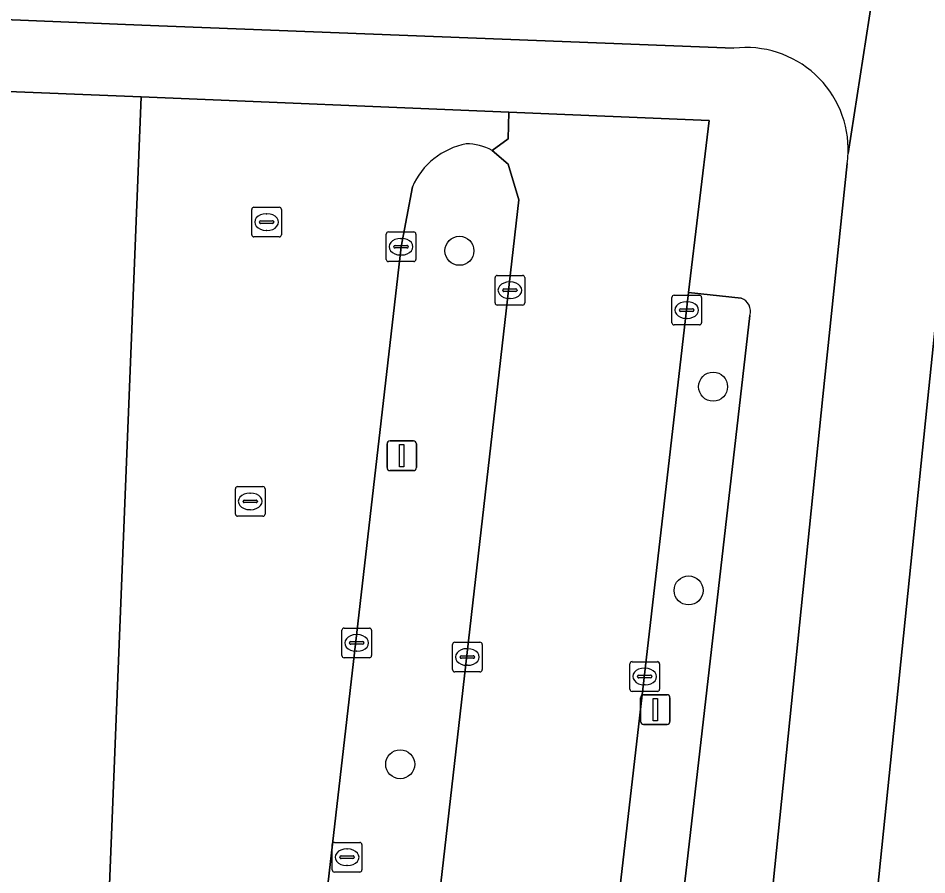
# Model space of a CAD drawing. Extents: x 160888 to 161385, y 386490 to 386908.
# Drawn here: x 161310.53 to 161341.14, y 386555.85 to 386584.72 of the extents above; entities that cross this region are included whole.
import ezdxf

# ---------------------------------------------------------------- set-up
doc = ezdxf.new("R2010")
doc.units = 0
for name, color, linetype in [('IMGEO_Berm_groen', 7, 'Continuous'), ('IMGEO_Boom', 7, 'Continuous'), ('IMGEO_Fietspad_gesloten', 7, 'Continuous'), ('IMGEO_Groenvoorziening', 7, 'Continuous'), ('IMGEO_Haag', 7, 'Continuous'), ('IMGEO_Kolk', 7, 'Continuous'), ('IMGEO_Lichtmast', 7, 'Continuous'), ('IMGEO_Pand', 7, 'Continuous'), ('IMGEO_Rijbaan_lokaal_open', 7, 'Continuous'), ('IMGEO_Rioolput', 7, 'Continuous'), ('IMGEO_Voetpad_open', 7, 'Continuous')]:
    doc.layers.add(name, color=color, linetype=linetype)

msp = doc.modelspace()

# ---------------------------------------------------------------- linework, layer by layer
at = {"layer": 'IMGEO_Berm_groen'}
msp.add_lwpolyline([(161344.884, 386581.428), (161350.408, 386635.904), (161350.537, 386637.31), (161347.861, 386637.589), (161342.161, 386581.483), (161341.141, 386571.584), (161339.032, 386551.069), (161338.136, 386542.124), (161337.443, 386534.03), (161336.548, 386526.649), (161336.452, 386525.646)], dxfattribs=at)
at = {"layer": 'IMGEO_Boom'}
for centre in [(161325.392, 386576.881), (161333.937, 386572.302), (161333.112, 386565.436), (161323.397, 386559.578)]:
    msp.add_circle(centre, 0.489, dxfattribs=at)
at = {"layer": 'IMGEO_Fietspad_gesloten'}
for points in [[(161338.136, 386542.124), (161339.032, 386551.069), (161341.141, 386571.584), (161342.161, 386581.483), (161347.861, 386637.589), (161347.94, 386638.364), (161351.757, 386675.763), (161352.649, 386684.258), (161352.944, 386686.937), (161353.547, 386692.676), (161354.45, 386701.7), (161354.589, 386703.318), (161354.964, 386706.98), (161351.913, 386707.118), (161351.576, 386703.719), (161351.137, 386699.288), (161350.75, 386695.389), (161348.773, 386676.071), (161344.586, 386635.023), (161340.003, 386589.938), (161338.485, 386580.159)], [(161338.485, 386580.159), (161340.003, 386589.938)], [(161314.685, 386587.006), (161314.693, 386587.03), (161314.741, 386587.177), (161287.009, 386588.236), (161268.963, 386588.871), (161268.851, 386586.379), (161314.691, 386584.489), (161334.635, 386583.706)], [(161338.455, 386579.817), (161337.633, 386571.974), (161334.067, 386536.965)]]:
    msp.add_lwpolyline(points, dxfattribs=at)
for centre, radius, start, end in [((161335.047, 386580.291), 3.44, 357.805, 96.8864), ((161334.868, 386580.304), 3.62, 352.269, 357.7048)]:
    msp.add_arc(centre, radius, start, end, dxfattribs=at)
at = {"layer": 'IMGEO_Groenvoorziening'}
for points in [[(161321.433, 386526.535), (161321.562, 386527.568), (161321.654, 386528.306), (161327.396, 386578.603), (161327.031, 386579.8), (161326.49, 386580.26)], [(161323.806, 386579.034), (161323.426, 386577.019), (161317.796, 386527.965), (161317.353, 386523.931), (161312.357, 386524.496), (161312.167, 386519.777), (161312.496, 386519.763), (161312.482, 386519.44), (161316.515, 386519.279)], [(161334.885, 386575.286), (161333.106, 386575.479), (161328.768, 386537.719), (161330.911, 386537.509), (161335.179, 386574.696)]]:
    msp.add_lwpolyline(points, dxfattribs=at)
for centre, radius, start, end in [((161326.086, 386578.044), 2.485, 100.7812, 156.5384), ((161325.624, 386578.715), 1.771, 60.7381, 90.1061), ((161334.708, 386574.829), 0.49, 344.2041, 68.7705)]:
    msp.add_arc(centre, radius, start, end, dxfattribs=at)
at = {"layer": 'IMGEO_Haag'}
for points in [[(161321.433, 386526.535), (161321.562, 386527.568), (161321.654, 386528.306), (161327.396, 386578.603), (161327.031, 386579.8), (161326.49, 386580.26)], [(161323.806, 386579.034), (161323.426, 386577.019), (161317.796, 386527.965), (161317.353, 386523.931), (161312.357, 386524.496), (161312.167, 386519.777), (161312.496, 386519.763), (161312.482, 386519.44), (161316.515, 386519.279)], [(161334.885, 386575.286), (161333.106, 386575.479), (161328.768, 386537.719), (161330.911, 386537.509), (161335.179, 386574.696)]]:
    msp.add_lwpolyline(points, dxfattribs=at)
for centre, radius, start, end in [((161326.086, 386578.044), 2.485, 100.7812, 156.5384), ((161325.624, 386578.715), 1.771, 60.7381, 90.1061), ((161334.708, 386574.829), 0.49, 344.2041, 68.7705)]:
    msp.add_arc(centre, radius, start, end, dxfattribs=at)
at = {"layer": 'IMGEO_Kolk'}
for p, q in [((161318.397, 386577.421), (161318.397, 386578.273)), ((161318.472, 386578.347), (161319.324, 386578.347)), ((161319.398, 386578.273), (161319.398, 386577.421)), ((161318.885, 386578.127), (161318.91, 386578.127)), ((161318.656, 386577.841), (161318.656, 386577.853)), ((161319.094, 386577.804), (161318.696, 386577.804)), ((161318.699, 386577.89), (161319.097, 386577.89)), ((161319.14, 386577.853), (161319.14, 386577.841)), ((161319.324, 386577.347), (161318.472, 386577.347)), ((161318.908, 386577.567), (161318.883, 386577.567)), ((161322.925, 386576.593), (161322.925, 386577.445)), ((161323, 386577.519), (161323.852, 386577.519)), ((161323.413, 386577.299), (161323.438, 386577.299)), ((161323.926, 386577.445), (161323.926, 386576.593)), ((161323.184, 386577.013), (161323.184, 386577.025)), ((161323.622, 386576.976), (161323.224, 386576.976)), ((161323.227, 386577.062), (161323.625, 386577.062)), ((161323.668, 386577.025), (161323.668, 386577.013)), ((161323.436, 386576.739), (161323.411, 386576.739)), ((161323.852, 386576.519), (161323, 386576.519)), ((161326.591, 386575.126), (161326.591, 386575.978)), ((161326.666, 386576.052), (161327.518, 386576.052)), ((161327.079, 386575.832), (161327.104, 386575.832)), ((161327.592, 386575.978), (161327.592, 386575.126)), ((161326.85, 386575.546), (161326.85, 386575.558)), ((161327.288, 386575.509), (161326.89, 386575.509)), ((161326.893, 386575.595), (161327.291, 386575.595)), ((161327.334, 386575.558), (161327.334, 386575.546)), ((161327.102, 386575.272), (161327.077, 386575.272)), ((161332.548, 386574.457), (161332.548, 386575.309)), ((161332.623, 386575.383), (161333.475, 386575.383)), ((161333.036, 386575.163), (161333.061, 386575.163)), ((161333.549, 386575.309), (161333.549, 386574.457)), ((161327.518, 386575.052), (161326.666, 386575.052)), ((161332.807, 386574.877), (161332.807, 386574.889)), ((161333.245, 386574.84), (161332.847, 386574.84)), ((161332.85, 386574.926), (161333.248, 386574.926)), ((161333.291, 386574.889), (161333.291, 386574.877)), ((161333.059, 386574.603), (161333.034, 386574.603)), ((161333.475, 386574.383), (161332.623, 386574.383)), ((161317.844, 386568.011), (161317.844, 386568.863)), ((161317.919, 386568.937), (161318.771, 386568.937)), ((161318.332, 386568.717), (161318.357, 386568.717)), ((161318.845, 386568.863), (161318.845, 386568.011)), ((161318.103, 386568.431), (161318.103, 386568.443)), ((161318.146, 386568.48), (161318.544, 386568.48)), ((161318.587, 386568.443), (161318.587, 386568.431)), ((161318.541, 386568.394), (161318.143, 386568.394)), ((161318.355, 386568.157), (161318.33, 386568.157)), ((161318.771, 386567.937), (161317.919, 386567.937)), ((161321.506, 386564.167), (161322.358, 386564.167)), ((161321.431, 386563.241), (161321.431, 386564.093)), ((161321.919, 386563.947), (161321.944, 386563.947)), ((161322.432, 386564.093), (161322.432, 386563.241)), ((161321.69, 386563.661), (161321.69, 386563.673)), ((161322.128, 386563.624), (161321.73, 386563.624)), ((161321.733, 386563.71), (161322.131, 386563.71)), ((161322.174, 386563.673), (161322.174, 386563.661)), ((161325.158, 386562.766), (161325.158, 386563.618)), ((161325.233, 386563.692), (161326.085, 386563.692)), ((161326.159, 386563.618), (161326.159, 386562.766)), ((161321.942, 386563.387), (161321.917, 386563.387)), ((161325.46, 386563.235), (161325.858, 386563.235)), ((161325.646, 386563.472), (161325.671, 386563.472)), ((161322.358, 386563.167), (161321.506, 386563.167)), ((161325.417, 386563.186), (161325.417, 386563.198)), ((161325.855, 386563.149), (161325.457, 386563.149)), ((161325.669, 386562.912), (161325.644, 386562.912)), ((161325.901, 386563.198), (161325.901, 386563.186)), ((161331.134, 386562.109), (161331.134, 386562.961)), ((161331.209, 386563.035), (161332.061, 386563.035)), ((161332.135, 386562.961), (161332.135, 386562.109)), ((161326.085, 386562.692), (161325.233, 386562.692)), ((161331.622, 386562.815), (161331.647, 386562.815)), ((161331.393, 386562.529), (161331.393, 386562.541)), ((161331.831, 386562.492), (161331.433, 386562.492)), ((161331.436, 386562.578), (161331.834, 386562.578)), ((161331.877, 386562.541), (161331.877, 386562.529)), ((161332.061, 386562.035), (161331.209, 386562.035)), ((161331.645, 386562.255), (161331.62, 386562.255))]:
    msp.add_line(p, q, dxfattribs=at)
for points in [[(161318.397, 386577.421), (161318.397, 386578.273)], [(161318.472, 386578.347), (161319.324, 386578.347)], [(161319.398, 386578.273), (161319.398, 386577.421)], [(161319.324, 386577.347), (161318.472, 386577.347)], [(161322.925, 386576.593), (161322.925, 386577.445)], [(161323, 386577.519), (161323.852, 386577.519)], [(161323.926, 386577.445), (161323.926, 386576.593)], [(161323.852, 386576.519), (161323, 386576.519)], [(161326.591, 386575.126), (161326.591, 386575.978)], [(161326.666, 386576.052), (161327.518, 386576.052)], [(161327.592, 386575.978), (161327.592, 386575.126)], [(161332.548, 386574.457), (161332.548, 386575.309)], [(161332.623, 386575.383), (161333.475, 386575.383)], [(161333.549, 386575.309), (161333.549, 386574.457)], [(161327.518, 386575.052), (161326.666, 386575.052)], [(161333.475, 386574.383), (161332.623, 386574.383)], [(161317.844, 386568.011), (161317.844, 386568.863)], [(161317.919, 386568.937), (161318.771, 386568.937)], [(161318.845, 386568.863), (161318.845, 386568.011)], [(161318.771, 386567.937), (161317.919, 386567.937)], [(161321.506, 386564.167), (161322.358, 386564.167)], [(161321.431, 386563.241), (161321.431, 386564.093)], [(161322.432, 386564.093), (161322.432, 386563.241)], [(161325.158, 386562.766), (161325.158, 386563.618)], [(161325.233, 386563.692), (161326.085, 386563.692)], [(161326.159, 386563.618), (161326.159, 386562.766)], [(161322.358, 386563.167), (161321.506, 386563.167)], [(161331.134, 386562.109), (161331.134, 386562.961)], [(161331.209, 386563.035), (161332.061, 386563.035)], [(161332.135, 386562.961), (161332.135, 386562.109)], [(161326.085, 386562.692), (161325.233, 386562.692)], [(161332.061, 386562.035), (161331.209, 386562.035)]]:
    msp.add_lwpolyline(points, dxfattribs=at)
for centre, radius, start, end in [((161318.474, 386578.271), 0.0765, 91.552, 178.448), ((161318.474, 386578.271), 0.0765, 91.552, 178.448), ((161319.322, 386578.271), 0.0765, 1.552, 88.448), ((161319.322, 386578.271), 0.0765, 1.552, 88.448), ((161319.101, 386577.852), 0.0386, 1.7309, 96.639), ((161318.696, 386577.85), 0.0403, 85.8775, 175.7526), ((161318.693, 386577.84), 0.0366, 178.938, 274.7102), ((161319.097, 386577.847), 0.043, 264.8664, 352.4533), ((161318.474, 386577.423), 0.0765, 181.552, 268.448), ((161318.474, 386577.423), 0.0765, 181.552, 268.448), ((161319.322, 386577.423), 0.0765, 271.552, 358.448), ((161319.322, 386577.423), 0.0765, 271.552, 358.448), ((161323.002, 386577.443), 0.0765, 91.552, 178.448), ((161323.002, 386577.443), 0.0765, 91.552, 178.448), ((161323.85, 386577.443), 0.0765, 1.552, 88.448), ((161323.85, 386577.443), 0.0765, 1.552, 88.448), ((161323.224, 386577.022), 0.0403, 85.8775, 175.7526), ((161323.221, 386577.012), 0.0366, 178.938, 274.7102), ((161323.625, 386577.019), 0.043, 264.8664, 352.4533), ((161323.629, 386577.024), 0.0386, 1.7309, 96.639), ((161323.002, 386576.595), 0.0765, 181.552, 268.448), ((161323.002, 386576.595), 0.0765, 181.552, 268.448), ((161323.85, 386576.595), 0.0765, 271.552, 358.448), ((161323.85, 386576.595), 0.0765, 271.552, 358.448), ((161326.668, 386575.976), 0.0765, 91.552, 178.448), ((161326.668, 386575.976), 0.0765, 91.552, 178.448), ((161327.516, 386575.976), 0.0765, 1.552, 88.448), ((161327.516, 386575.976), 0.0765, 1.552, 88.448), ((161326.89, 386575.555), 0.0403, 85.8775, 175.7526), ((161326.887, 386575.545), 0.0366, 178.938, 274.7102), ((161327.291, 386575.552), 0.043, 264.8664, 352.4533), ((161327.295, 386575.557), 0.0386, 1.7309, 96.639), ((161332.625, 386575.307), 0.0765, 91.552, 178.448), ((161332.625, 386575.307), 0.0765, 91.552, 178.448), ((161333.473, 386575.307), 0.0765, 1.552, 88.448), ((161333.473, 386575.307), 0.0765, 1.552, 88.448), ((161326.668, 386575.128), 0.0765, 181.552, 268.448), ((161326.668, 386575.128), 0.0765, 181.552, 268.448), ((161327.516, 386575.128), 0.0765, 271.552, 358.448), ((161327.516, 386575.128), 0.0765, 271.552, 358.448), ((161332.847, 386574.886), 0.0403, 85.8775, 175.7526), ((161332.844, 386574.876), 0.0366, 178.938, 274.7102), ((161333.248, 386574.883), 0.043, 264.8664, 352.4533), ((161333.252, 386574.888), 0.0386, 1.7309, 96.639), ((161332.625, 386574.459), 0.0765, 181.552, 268.448), ((161332.625, 386574.459), 0.0765, 181.552, 268.448), ((161333.473, 386574.459), 0.0765, 271.552, 358.448), ((161333.473, 386574.459), 0.0765, 271.552, 358.448), ((161317.921, 386568.861), 0.0765, 91.552, 178.448), ((161317.921, 386568.861), 0.0765, 91.552, 178.448), ((161318.769, 386568.861), 0.0765, 1.552, 88.448), ((161318.769, 386568.861), 0.0765, 1.552, 88.448), ((161318.143, 386568.44), 0.0403, 85.8775, 175.7526), ((161318.14, 386568.43), 0.0366, 178.938, 274.7102), ((161318.544, 386568.437), 0.043, 264.8664, 352.4533), ((161318.548, 386568.442), 0.0386, 1.7309, 96.639), ((161317.921, 386568.013), 0.0765, 181.552, 268.448), ((161317.921, 386568.013), 0.0765, 181.552, 268.448), ((161318.769, 386568.013), 0.0765, 271.552, 358.448), ((161318.769, 386568.013), 0.0765, 271.552, 358.448), ((161321.508, 386564.091), 0.0765, 91.552, 178.448), ((161321.508, 386564.091), 0.0765, 91.552, 178.448), ((161322.356, 386564.091), 0.0765, 1.552, 88.448), ((161322.356, 386564.091), 0.0765, 1.552, 88.448), ((161321.73, 386563.67), 0.0403, 85.8775, 175.7526), ((161321.727, 386563.66), 0.0366, 178.938, 274.7102), ((161322.131, 386563.667), 0.043, 264.8664, 352.4533), ((161322.135, 386563.672), 0.0386, 1.7309, 96.639), ((161325.235, 386563.616), 0.0765, 91.552, 178.448), ((161325.235, 386563.616), 0.0765, 91.552, 178.448), ((161326.083, 386563.616), 0.0765, 1.552, 88.448), ((161326.083, 386563.616), 0.0765, 1.552, 88.448), ((161321.508, 386563.243), 0.0765, 181.552, 268.448), ((161321.508, 386563.243), 0.0765, 181.552, 268.448), ((161322.356, 386563.243), 0.0765, 271.552, 358.448), ((161322.356, 386563.243), 0.0765, 271.552, 358.448), ((161325.457, 386563.195), 0.0403, 85.8775, 175.7526), ((161325.862, 386563.197), 0.0386, 1.7309, 96.639), ((161325.454, 386563.185), 0.0366, 178.938, 274.7102), ((161325.858, 386563.192), 0.043, 264.8664, 352.4533), ((161331.211, 386562.959), 0.0765, 91.552, 178.448), ((161331.211, 386562.959), 0.0765, 91.552, 178.448), ((161332.059, 386562.959), 0.0765, 1.552, 88.448), ((161332.059, 386562.959), 0.0765, 1.552, 88.448), ((161325.235, 386562.768), 0.0765, 181.552, 268.448), ((161325.235, 386562.768), 0.0765, 181.552, 268.448), ((161326.083, 386562.768), 0.0765, 271.552, 358.448), ((161326.083, 386562.768), 0.0765, 271.552, 358.448), ((161331.433, 386562.538), 0.0403, 85.8775, 175.7526), ((161331.43, 386562.528), 0.0366, 178.938, 274.7102), ((161331.834, 386562.535), 0.043, 264.8664, 352.4533), ((161331.838, 386562.54), 0.0386, 1.7309, 96.639), ((161331.211, 386562.111), 0.0765, 181.552, 268.448), ((161331.211, 386562.111), 0.0765, 181.552, 268.448), ((161332.059, 386562.111), 0.0765, 271.552, 358.448), ((161332.059, 386562.111), 0.0765, 271.552, 358.448)]:
    msp.add_arc(centre, radius, start, end, dxfattribs=at)
for centre, major_axis, ratio, start_param, end_param in [((161318.884, 386577.847), (-0.387, 0.002), 0.722429, 4.712389, 7.853982), ((161318.909, 386577.847), (-0.39, 0.002), 0.717154, 1.570796, 4.712389), ((161323.412, 386577.019), (-0.387, 0.002), 0.722429, 4.712389, 7.853982), ((161323.437, 386577.019), (-0.39, 0.002), 0.717154, 1.570796, 4.712389), ((161327.078, 386575.552), (-0.387, 0.002), 0.722429, 4.712389, 7.853982), ((161327.103, 386575.552), (-0.39, 0.002), 0.717154, 1.570796, 4.712389), ((161333.035, 386574.883), (-0.387, 0.002), 0.722429, 4.712389, 7.853982), ((161333.06, 386574.883), (-0.39, 0.002), 0.717154, 1.570796, 4.712389), ((161318.331, 386568.437), (-0.387, 0.002), 0.722429, 4.712389, 7.853982), ((161318.356, 386568.437), (-0.39, 0.002), 0.717154, 1.570796, 4.712389), ((161321.918, 386563.667), (-0.387, 0.002), 0.722429, 4.712389, 7.853982), ((161321.943, 386563.667), (-0.39, 0.002), 0.717154, 1.570796, 4.712389), ((161325.645, 386563.192), (-0.387, 0.002), 0.722429, 4.712389, 7.853982), ((161325.67, 386563.192), (-0.39, 0.002), 0.717154, 1.570796, 4.712389), ((161331.621, 386562.535), (-0.387, 0.002), 0.722429, 4.712389, 7.853982), ((161331.646, 386562.535), (-0.39, 0.002), 0.717154, 1.570796, 4.712389)]:
    msp.add_ellipse(centre, major_axis=major_axis, ratio=ratio, start_param=start_param, end_param=end_param, dxfattribs=at)
at = {"layer": 'IMGEO_Lichtmast'}
for p, q in [((161322.954, 386569.573), (161322.954, 386570.373)), ((161322.954, 386570.373), (161322.954, 386569.573)), ((161323.054, 386570.473), (161323.844, 386570.473)), ((161323.844, 386570.473), (161323.054, 386570.473)), ((161323.944, 386570.373), (161323.944, 386569.573)), ((161323.944, 386569.573), (161323.944, 386570.373)), ((161323.844, 386569.473), (161323.054, 386569.473)), ((161323.054, 386569.473), (161323.844, 386569.473)), ((161331.495, 386561.021), (161331.495, 386561.821)), ((161331.495, 386561.821), (161331.495, 386561.021)), ((161331.595, 386561.921), (161332.385, 386561.921)), ((161332.385, 386561.921), (161331.595, 386561.921)), ((161332.485, 386561.821), (161332.485, 386561.021)), ((161332.485, 386561.021), (161332.485, 386561.821)), ((161332.385, 386560.921), (161331.595, 386560.921)), ((161331.595, 386560.921), (161332.385, 386560.921))]:
    msp.add_line(p, q, dxfattribs=at)
for points in [[(161323.374, 386570.348), (161323.524, 386570.348), (161323.524, 386569.598), (161323.374, 386569.598), (161323.374, 386570.348)], [(161331.915, 386561.796), (161332.065, 386561.796), (161332.065, 386561.046), (161331.915, 386561.046), (161331.915, 386561.796)]]:
    msp.add_lwpolyline(points, dxfattribs=at)
for centre, start, end in [((161323.054, 386570.373), 90, 180), ((161323.054, 386570.373), 90, 180), ((161323.844, 386570.373), 0, 90), ((161323.844, 386570.373), 360, 90), ((161323.054, 386569.573), 180, 270), ((161323.054, 386569.573), 180, 270), ((161323.844, 386569.573), 270, 0), ((161323.844, 386569.573), 270, 0), ((161331.595, 386561.821), 90, 180), ((161331.595, 386561.821), 90, 180), ((161332.385, 386561.821), 0, 90), ((161332.385, 386561.821), 360, 90), ((161331.595, 386561.021), 180, 270), ((161331.595, 386561.021), 180, 270), ((161332.385, 386561.021), 270, 0), ((161332.385, 386561.021), 270, 0)]:
    msp.add_arc(centre, 0.1, start, end, dxfattribs=at)
at = {"layer": 'IMGEO_Pand'}
msp.add_lwpolyline([(161267.527, 386554.088), (161266.93, 386538.864), (161266.24, 386521.293), (161312.482, 386519.44), (161312.496, 386519.763), (161312.167, 386519.777), (161312.357, 386524.496), (161314.673, 386582.068), (161268.731, 386583.909), (161268.72, 386583.63), (161267.603, 386555.978)], close=True, dxfattribs=at)
at = {"layer": 'IMGEO_Rijbaan_lokaal_open'}
msp.add_lwpolyline([(161326.49, 386580.26), (161327.029, 386580.654), (161327.059, 386581.555), (161314.673, 386582.068), (161312.357, 386524.496), (161317.353, 386523.931), (161317.796, 386527.965), (161323.426, 386577.019), (161323.806, 386579.034)], dxfattribs=at)
msp.add_lwpolyline([(161328.768, 386537.719), (161333.106, 386575.479), (161333.803, 386581.275), (161327.059, 386581.555), (161327.029, 386580.654), (161326.49, 386580.26), (161327.031, 386579.8), (161327.396, 386578.603), (161321.654, 386528.306), (161327.621, 386527.642), (161328.444, 386534.832)], close=True, dxfattribs=at)
for centre, radius, start, end in [((161326.086, 386578.044), 2.485, 100.7812, 156.5384), ((161325.624, 386578.715), 1.771, 60.7381, 90.1061)]:
    msp.add_arc(centre, radius, start, end, dxfattribs=at)
at = {"layer": 'IMGEO_Rioolput'}
for p, q in [((161321.108, 386556.019), (161321.108, 386556.871)), ((161321.183, 386556.945), (161322.035, 386556.945)), ((161322.109, 386556.871), (161322.109, 386556.019)), ((161321.41, 386556.488), (161321.808, 386556.488)), ((161321.596, 386556.725), (161321.621, 386556.725)), ((161321.367, 386556.439), (161321.367, 386556.451)), ((161321.805, 386556.402), (161321.407, 386556.402)), ((161321.619, 386556.165), (161321.594, 386556.165)), ((161321.851, 386556.451), (161321.851, 386556.439)), ((161322.035, 386555.945), (161321.183, 386555.945))]:
    msp.add_line(p, q, dxfattribs=at)
for points in [[(161321.108, 386556.019), (161321.108, 386556.871)], [(161321.183, 386556.945), (161322.035, 386556.945)], [(161322.109, 386556.871), (161322.109, 386556.019)], [(161322.035, 386555.945), (161321.183, 386555.945)]]:
    msp.add_lwpolyline(points, dxfattribs=at)
for centre, radius, start, end in [((161321.185, 386556.869), 0.0765, 91.552, 178.448), ((161321.185, 386556.869), 0.0765, 91.552, 178.448), ((161322.033, 386556.869), 0.0765, 1.552, 88.448), ((161322.033, 386556.869), 0.0765, 1.552, 88.448), ((161321.407, 386556.448), 0.0403, 85.8775, 175.7526), ((161321.812, 386556.45), 0.0386, 1.7309, 96.639), ((161321.404, 386556.438), 0.0366, 178.938, 274.7102), ((161321.808, 386556.445), 0.043, 264.8664, 352.4533), ((161321.185, 386556.021), 0.0765, 181.552, 268.448), ((161321.185, 386556.021), 0.0765, 181.552, 268.448), ((161322.033, 386556.021), 0.0765, 271.552, 358.448), ((161322.033, 386556.021), 0.0765, 271.552, 358.448)]:
    msp.add_arc(centre, radius, start, end, dxfattribs=at)
for centre, major_axis, ratio, start_param, end_param in [((161321.595, 386556.445), (-0.387, 0.002), 0.722429, 4.712389, 7.853982), ((161321.62, 386556.445), (-0.39, 0.002), 0.717154, 1.570796, 4.712389)]:
    msp.add_ellipse(centre, major_axis=major_axis, ratio=ratio, start_param=start_param, end_param=end_param, dxfattribs=at)
at = {"layer": 'IMGEO_Voetpad_open'}
for points in [[(161334.635, 386583.706), (161314.691, 386584.489), (161268.851, 386586.379), (161268.731, 386583.909), (161314.673, 386582.068), (161327.059, 386581.555), (161333.803, 386581.275), (161333.106, 386575.479), (161334.885, 386575.286)], [(161334.067, 386536.965), (161337.633, 386571.974), (161338.455, 386579.817)], [(161335.179, 386574.696), (161330.911, 386537.509), (161328.768, 386537.719), (161328.444, 386534.832), (161330.572, 386534.635), (161329.667, 386526.652), (161331.688, 386526.455)]]:
    msp.add_lwpolyline(points, dxfattribs=at)
for centre, radius, start, end in [((161335.047, 386580.291), 3.44, 357.805, 96.8864), ((161334.868, 386580.304), 3.62, 352.269, 357.7048), ((161334.708, 386574.829), 0.49, 344.2041, 68.7705)]:
    msp.add_arc(centre, radius, start, end, dxfattribs=at)

doc.saveas('drawing.dxf')
